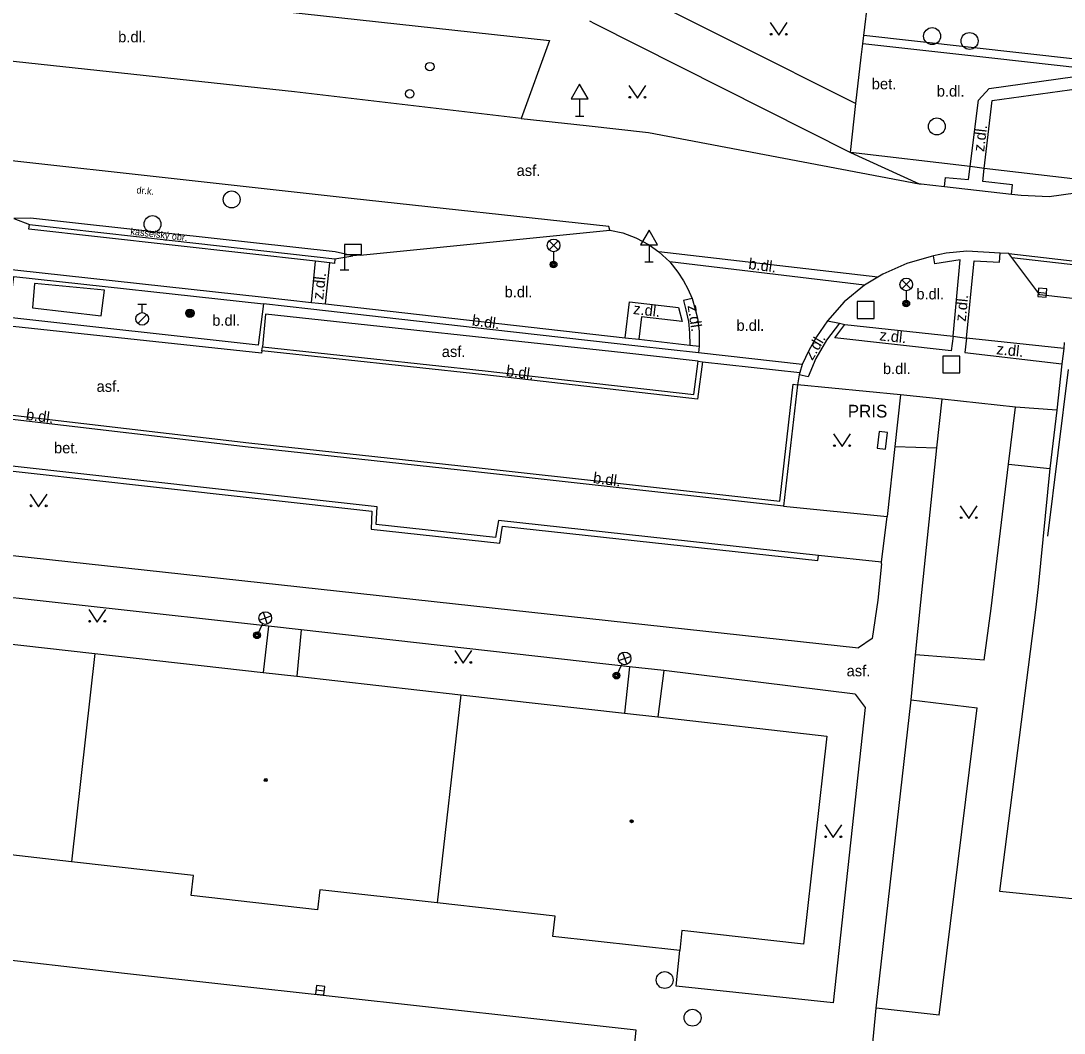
# Model space of a CAD drawing. Extents: x -595546 to -593986, y -1160845 to -1159202.
# Drawn here: x -594427.1 to -594365.3, y -1160057.6 to -1159997.7 of the extents above; entities that cross this region are included whole.
import ezdxf

# ---------------------------------------------------------------- set-up
doc = ezdxf.new("R2010")
doc.units = 0
for name, color, linetype in [('Level 24', 7, 'Continuous'), ('Level 25', 7, 'Continuous'), ('Level 26', 7, 'Continuous'), ('Level 27', 7, 'Continuous'), ('Level 28', 7, 'Continuous'), ('Level 33', 7, 'Continuous'), ('Level 34', 7, 'Continuous'), ('Level 36', 7, 'Continuous'), ('Level 39', 7, 'Continuous'), ('Specificka linie pasportu komunikaci', 7, 'Continuous'), ('TM - budovy zdene_ betonove - VP', 7, 'Continuous'), ('TM - chodniky - VP', 7, 'Continuous'), ('TM - komunikace - VP', 7, 'Continuous'), ('TM - popis objektu', 7, 'Continuous'), ('TM - popis povrchu', 7, 'Continuous'), ('TM - poznamka', 7, 'Continuous'), ('TM - rozhrani mezi zpev. plochami mezi sebou - VP', 7, 'Continuous'), ('TM - rozhrani ploch obecne - VP', 7, 'Continuous'), ('TM - zabradli - VP', 7, 'Continuous')]:
    doc.layers.add(name, color=color, linetype=linetype)

msp = doc.modelspace()

# ---------------------------------------------------------------- linework, layer by layer
at = {"layer": 'Level 24'}
msp.add_lwpolyline([(-594375.913, -1160023.017), (-594375.791, -1160022.024), (-594376.287, -1160021.963), (-594376.409, -1160022.956)], close=True, dxfattribs=at)
at = {"layer": 'Level 25'}
for radius in [0.25, 0.2, 0.15, 0.1, 0.05]:
    msp.add_circle((-594417.09, -1160014.97), radius, dxfattribs=at)
at = {"layer": 'Level 26'}
for points in [[(-594377.58, -1160015.28), (-594376.58, -1160015.28), (-594376.58, -1160014.28), (-594377.58, -1160014.28)], [(-594372.51, -1160018.5), (-594371.51, -1160018.5), (-594371.51, -1160017.5), (-594372.51, -1160017.5)]]:
    msp.add_lwpolyline(points, close=True, dxfattribs=at)
at = {"layer": 'Level 27'}
for p, q in [((-594366.869, -1160013.725), (-594366.371, -1160013.775)), ((-594409.628, -1160055.022), (-594409.132, -1160055.078))]:
    msp.add_line(p, q, dxfattribs=at)
for points in [[(-594366.894, -1160013.973), (-594366.397, -1160014.024), (-594366.346, -1160013.527), (-594366.843, -1160013.476)], [(-594409.656, -1160055.271), (-594409.159, -1160055.326), (-594409.104, -1160054.829), (-594409.601, -1160054.774)]]:
    msp.add_lwpolyline(points, close=True, dxfattribs=at)
for centre in [(-594373.15, -1159998.56), (-594370.93, -1159998.85), (-594372.87, -1160003.91), (-594414.62, -1160008.23), (-594419.31, -1160009.69), (-594388.98, -1160054.44), (-594387.33, -1160056.67)]:
    msp.add_circle(centre, 0.5, dxfattribs=at)
at = {"layer": 'Level 28'}
for p, q in [((-594420.17, -1160014.425), (-594419.67, -1160014.425)), ((-594419.92, -1160014.925), (-594419.92, -1160014.425)), ((-594420.178, -1160015.572), (-594419.648, -1160015.042))]:
    msp.add_line(p, q, dxfattribs=at)
for centre, radius in [((-594402.89, -1160000.37), 0.25), ((-594404.08, -1160001.98), 0.25), ((-594419.92, -1160015.3), 0.375)]:
    msp.add_circle(centre, radius, dxfattribs=at)
at = {"layer": 'Level 33'}
for p, q in [((-594395.825, -1160011.22), (-594395.295, -1160010.69)), ((-594395.825, -1160010.69), (-594395.295, -1160011.22)), ((-594395.56, -1160011.33), (-594395.56, -1160012.08)), ((-594374.945, -1160013.53), (-594374.415, -1160013)), ((-594374.945, -1160013), (-594374.415, -1160013.53)), ((-594374.68, -1160013.64), (-594374.68, -1160014.39)), ((-594412.759, -1160032.662), (-594412.51, -1160033.369)), ((-594412.988, -1160033.14), (-594412.281, -1160032.891)), ((-594412.796, -1160033.353), (-594413.12, -1160034.03)), ((-594391.479, -1160035.052), (-594391.23, -1160035.759)), ((-594391.516, -1160035.743), (-594391.84, -1160036.42)), ((-594391.708, -1160035.53), (-594391.001, -1160035.281))]:
    msp.add_line(p, q, dxfattribs=at)
for centre, radius in [((-594395.56, -1160010.955), 0.375), ((-594395.56, -1160012.08), 0.2), ((-594395.56, -1160012.08), 0.145), ((-594395.56, -1160012.08), 0.0876), ((-594374.68, -1160013.265), 0.375), ((-594374.68, -1160014.39), 0.2), ((-594374.68, -1160014.39), 0.145), ((-594374.68, -1160014.39), 0.0876), ((-594412.634, -1160033.015), 0.375), ((-594413.12, -1160034.03), 0.2), ((-594413.12, -1160034.03), 0.145), ((-594413.12, -1160034.03), 0.0876), ((-594391.354, -1160035.405), 0.375), ((-594391.84, -1160036.42), 0.2), ((-594391.84, -1160036.42), 0.145), ((-594391.84, -1160036.42), 0.0876)]:
    msp.add_circle(centre, radius, dxfattribs=at)
at = {"layer": 'Level 34'}
for p, q in [((-594394.02, -1160002.282), (-594394.02, -1160003.3)), ((-594394.27, -1160003.3), (-594393.77, -1160003.3)), ((-594389.91, -1160010.912), (-594389.91, -1160011.93)), ((-594407.94, -1160011.5), (-594407.94, -1160012.4)), ((-594390.16, -1160011.93), (-594389.66, -1160011.93)), ((-594408.19, -1160012.4), (-594407.69, -1160012.4))]:
    msp.add_line(p, q, dxfattribs=at)
for points in [[(-594394.52, -1160002.282), (-594393.52, -1160002.282), (-594394.02, -1160001.416)], [(-594390.41, -1160010.912), (-594389.41, -1160010.912), (-594389.91, -1160010.046)], [(-594407.94, -1160011.5), (-594406.94, -1160011.5), (-594406.94, -1160010.9), (-594407.94, -1160010.9)]]:
    msp.add_lwpolyline(points, close=True, dxfattribs=at)
at = {"layer": 'Level 36'}
for points in [[(-594382.73, -1159997.75), (-594382.23, -1159998.5), (-594381.73, -1159997.75)], [(-594391.1, -1160001.48), (-594390.6, -1160002.23), (-594390.1, -1160001.48)], [(-594378.98, -1160022.11), (-594378.48, -1160022.86), (-594377.98, -1160022.11)], [(-594426.55, -1160025.67), (-594426.05, -1160026.42), (-594425.55, -1160025.67)], [(-594371.48, -1160026.37), (-594370.98, -1160027.12), (-594370.48, -1160026.37)], [(-594423.08, -1160032.5), (-594422.58, -1160033.25), (-594422.08, -1160032.5)], [(-594401.41, -1160034.94), (-594400.91, -1160035.69), (-594400.41, -1160034.94)], [(-594379.5, -1160045.26), (-594379, -1160046.01), (-594378.5, -1160045.26)]]:
    msp.add_lwpolyline(points, dxfattribs=at)
for centre in [(-594382.68, -1159998.45), (-594381.781, -1159998.45), (-594391.05, -1160002.18), (-594390.151, -1160002.18), (-594378.93, -1160022.81), (-594378.031, -1160022.81), (-594426.5, -1160026.37), (-594425.601, -1160026.37), (-594371.43, -1160027.07), (-594370.531, -1160027.07), (-594423.03, -1160033.2), (-594422.131, -1160033.2), (-594401.36, -1160035.64), (-594400.461, -1160035.64), (-594379.45, -1160045.96), (-594378.551, -1160045.96)]:
    msp.add_circle(centre, 0.05, dxfattribs=at)
at = {"layer": 'Level 39'}
for centre, radius in [((-594412.6, -1160042.6), 0.09), ((-594412.6, -1160042.6), 0.0398), ((-594390.94, -1160045.04), 0.09), ((-594390.94, -1160045.04), 0.0398)]:
    msp.add_circle(centre, radius, dxfattribs=at)
at = {"layer": 'Specificka linie pasportu komunikaci'}
for points in [[(-594377.98, -1160005.45), (-594377.66, -1160002.55)], [(-594370.89, -1160006.29), (-594377.98, -1160005.45)], [(-594370.06, -1160006.39), (-594370.89, -1160006.29)], [(-594362.79, -1160007.25), (-594370.06, -1160006.39)], [(-594386.99, -1160017.81), (-594391.41, -1160017.32), (-594412.61, -1160015.02), (-594412.8, -1160016.95)], [(-594412.83, -1160017.2), (-594412.85, -1160017.34), (-594428.14, -1160015.7), (-594428.11, -1160015.44)], [(-594378.64, -1160015.56), (-594378.31, -1160015.64)], [(-594386.74, -1160017.84), (-594380.98, -1160018.48)], [(-594372.56, -1160020.06), (-594375.02, -1160019.8)], [(-594365.77, -1160020.7), (-594368.2, -1160020.53)], [(-594376.14, -1160029.71), (-594375.81, -1160027.01)], [(-594376.15, -1160029.81), (-594376.14, -1160029.71)], [(-594374.38, -1160037.86), (-594374.14, -1160035.19)], [(-594376.74, -1160058.98), (-594376.45, -1160056.11)]]:
    msp.add_lwpolyline(points, dxfattribs=at)
at = {"layer": 'TM - budovy zdene_ betonove - VP'}
for points in [[(-594432.72, -1160033.99), (-594422.72, -1160035.12)], [(-594422.72, -1160035.12), (-594424.1, -1160047.44)], [(-594422.72, -1160035.12), (-594412.75, -1160036.24)], [(-594412.75, -1160036.24), (-594410.76, -1160036.46)], [(-594410.76, -1160036.46), (-594401.06, -1160037.56)], [(-594401.06, -1160037.56), (-594402.45, -1160049.88)], [(-594401.06, -1160037.56), (-594391.37, -1160038.65)], [(-594391.37, -1160038.65), (-594389.38, -1160038.87)], [(-594389.38, -1160038.87), (-594379.38, -1160040)], [(-594379.38, -1160040), (-594380.77, -1160052.32)], [(-594424.1, -1160047.44), (-594431.3, -1160046.62)], [(-594416.89, -1160048.25), (-594424.1, -1160047.44)], [(-594417.02, -1160049.44), (-594416.89, -1160048.25)], [(-594409.4, -1160049.1), (-594409.53, -1160050.29)], [(-594402.45, -1160049.88), (-594409.4, -1160049.1)], [(-594409.53, -1160050.29), (-594417.02, -1160049.44)], [(-594395.46, -1160050.67), (-594402.45, -1160049.88)], [(-594395.6, -1160051.87), (-594395.46, -1160050.67)], [(-594387.96, -1160051.51), (-594388.09, -1160052.69)], [(-594380.77, -1160052.32), (-594387.96, -1160051.51)], [(-594388.09, -1160052.69), (-594395.6, -1160051.87)]]:
    msp.add_lwpolyline(points, dxfattribs=at)
at = {"layer": 'TM - chodniky - VP'}
for points in [[(-594392.3, -1159995.19), (-594377.66, -1160002.55)], [(-594377.19, -1159998.52), (-594376.94, -1159996.38)], [(-594393.44, -1159997.66), (-594393.14, -1159997.81)], [(-594393.14, -1159997.81), (-594377.98, -1160005.45)], [(-594377.25, -1159999.01), (-594377.19, -1159998.52)], [(-594377.34, -1159999.8), (-594377.25, -1159999.01)], [(-594377.66, -1160002.55), (-594377.34, -1159999.8)], [(-594377.98, -1160005.45), (-594373.91, -1160007.3)], [(-594365.34, -1160017.06), (-594365.46, -1160017.97)], [(-594365.32, -1160016.71), (-594365.34, -1160017.06)], [(-594365.46, -1160017.97), (-594365.77, -1160020.7)], [(-594375.02, -1160019.8), (-594381.12, -1160019.2)], [(-594375.02, -1160019.8), (-594375.36, -1160022.85)], [(-594372.86, -1160022.94), (-594372.56, -1160020.06)], [(-594368.2, -1160020.53), (-594372.56, -1160020.06)], [(-594368.62, -1160023.91), (-594368.2, -1160020.53)], [(-594365.77, -1160020.7), (-594366.17, -1160024.15)], [(-594406.01, -1160026.42), (-594437.39, -1160022.93)], [(-594375.36, -1160022.85), (-594375.81, -1160027.01)], [(-594373.81, -1160032.08), (-594372.86, -1160022.94)], [(-594369.65, -1160032.45), (-594368.62, -1160023.91)], [(-594366.17, -1160024.15), (-594366.86, -1160031.16)], [(-594406.06, -1160027.48), (-594406.01, -1160026.42)], [(-594381.94, -1160026.38), (-594375.81, -1160027.01)], [(-594399, -1160028.25), (-594406.06, -1160027.48)], [(-594398.83, -1160027.24), (-594399, -1160028.25)], [(-594379.87, -1160029.31), (-594398.83, -1160027.24)], [(-594432.3, -1160028.79), (-594377.51, -1160034.77)], [(-594376.14, -1160029.71), (-594379.87, -1160029.31)], [(-594376.15, -1160029.81), (-594376.36, -1160031.95)], [(-594412.44, -1160033.49), (-594432.39, -1160031.28)], [(-594366.86, -1160031.16), (-594367.03, -1160032.53)], [(-594376.36, -1160031.95), (-594376.7, -1160034.23)], [(-594374.14, -1160035.19), (-594373.81, -1160032.08)], [(-594370.06, -1160035.5), (-594369.65, -1160032.45)], [(-594367.03, -1160032.53), (-594369.15, -1160049.18)], [(-594412.44, -1160033.49), (-594412.75, -1160036.24)], [(-594410.5, -1160033.71), (-594410.76, -1160036.46)], [(-594391.06, -1160035.91), (-594410.5, -1160033.71)], [(-594376.7, -1160034.23), (-594377.51, -1160034.77)], [(-594370.06, -1160035.5), (-594374.14, -1160035.19)], [(-594391.06, -1160035.91), (-594391.37, -1160038.65)], [(-594389.04, -1160036.12), (-594389.38, -1160038.87)], [(-594377.71, -1160037.52), (-594389.04, -1160036.12)], [(-594377.71, -1160037.52), (-594377.11, -1160038.31)], [(-594376.45, -1160056.11), (-594374.38, -1160037.86)], [(-594374.38, -1160037.86), (-594370.47, -1160038.32)], [(-594377.11, -1160038.31), (-594379.01, -1160055.79)], [(-594372.72, -1160056.53), (-594370.47, -1160038.32)], [(-594369.15, -1160049.18), (-594347.8, -1160051.33)], [(-594420.97, -1160054.05), (-594447.69, -1160050.98)], [(-594388.31, -1160054.8), (-594388.09, -1160052.69)], [(-594390.67, -1160057.41), (-594420.97, -1160054.05)], [(-594379.01, -1160055.79), (-594388.31, -1160054.8)], [(-594372.72, -1160056.53), (-594376.45, -1160056.11)], [(-594392.71, -1160077.72), (-594390.67, -1160057.41)]]:
    msp.add_lwpolyline(points, dxfattribs=at)
at = {"layer": 'TM - komunikace - VP'}
for points in [[(-594454.02, -1159997.11), (-594452.43, -1159992.48), (-594425.01, -1159995.59), (-594410.44, -1159997.22), (-594395.81, -1159998.83), (-594397.47, -1160003.43)], [(-594397.47, -1160003.43), (-594393.63, -1160003.85), (-594389.94, -1160004.27), (-594373.91, -1160007.3)], [(-594373.91, -1160007.3), (-594373.79, -1160007.31)], [(-594373.79, -1160007.31), (-594372.41, -1160007.47)], [(-594368.44, -1160007.91), (-594367.88, -1160007.98), (-594366.21, -1160008.05), (-594364.66, -1160007.84), (-594363.57, -1160007.55), (-594362.79, -1160007.25)], [(-594372.41, -1160007.47), (-594368.44, -1160007.91)], [(-594426.53, -1160009.34), (-594427.52, -1160009.35)], [(-594418.17, -1160010.26), (-594426.53, -1160009.34)], [(-594408.5, -1160011.34), (-594418.17, -1160010.26)], [(-594407.01, -1160011.54), (-594392.22, -1160010.05)], [(-594392.22, -1160010.05), (-594391.45, -1160010.21), (-594390.68, -1160010.5), (-594389.91, -1160010.91), (-594389.32, -1160011.34)], [(-594407.45, -1160011.56), (-594408.5, -1160011.34)], [(-594407.01, -1160011.54), (-594407.45, -1160011.56)], [(-594389.32, -1160011.34), (-594388.68, -1160011.93)], [(-594373.07, -1160011.57), (-594374.65, -1160012.03), (-594376.06, -1160012.66)], [(-594369.12, -1160011.41), (-594371.09, -1160011.3), (-594372.32, -1160011.42), (-594373.07, -1160011.57)], [(-594368.6, -1160011.44), (-594369.12, -1160011.41)], [(-594368.43, -1160011.66), (-594368.6, -1160011.44)], [(-594353.97, -1160015.31), (-594366.76, -1160013.87), (-594368.43, -1160011.66)], [(-594388.68, -1160011.93), (-594388.2, -1160012.53), (-594387.87, -1160013.05), (-594387.61, -1160013.53), (-594387.36, -1160014.1)], [(-594412.73, -1160014.42), (-594413.06, -1160016.85), (-594427.81, -1160015.23), (-594427.52, -1160012.8)], [(-594376.37, -1160012.83), (-594377.15, -1160013.3)], [(-594376.06, -1160012.66), (-594376.37, -1160012.83)], [(-594377.15, -1160013.3), (-594378.35, -1160014.3)], [(-594387.36, -1160014.1), (-594387.17, -1160014.72), (-594387.03, -1160015.26), (-594386.94, -1160016.03), (-594386.93, -1160016.92)], [(-594386.97, -1160017.32), (-594390.57, -1160016.91), (-594399.33, -1160015.94), (-594409.94, -1160014.73), (-594412.73, -1160014.42)], [(-594378.35, -1160014.3), (-594379.34, -1160015.42)], [(-594379.34, -1160015.42), (-594380, -1160016.37), (-594380.45, -1160017.17), (-594380.84, -1160018.01)], [(-594386.93, -1160016.92), (-594386.97, -1160017.32)], [(-594381.94, -1160026.38), (-594400.36, -1160024.33), (-594413.64, -1160022.89), (-594428.12, -1160021.19), (-594445.17, -1160019.35), (-594462.09, -1160017.44)], [(-594380.98, -1160018.48), (-594381.02, -1160018.61)], [(-594380.84, -1160018.01), (-594380.98, -1160018.48)], [(-594381.02, -1160018.61), (-594381.12, -1160019.2)], [(-594381.12, -1160019.2), (-594381.94, -1160026.38)]]:
    msp.add_lwpolyline(points, dxfattribs=at)
at = {"layer": 'TM - rozhrani mezi zpev. plochami mezi sebou - VP'}
for points in [[(-594426.63, -1160010), (-594426.59, -1160009.72)], [(-594449.99, -1160009.87), (-594427.45, -1160012.4), (-594412.69, -1160014.02), (-594409.9, -1160014.33)], [(-594409.65, -1160011.89), (-594426.63, -1160010)], [(-594409.9, -1160014.33), (-594409.65, -1160011.89)], [(-594408.8, -1160011.99), (-594409.65, -1160011.89)], [(-594409.06, -1160014.42), (-594408.8, -1160011.99)], [(-594408.54, -1160012.02), (-594408.8, -1160011.99)], [(-594408.52, -1160011.74), (-594408.54, -1160012.02)], [(-594427.52, -1160012.8), (-594412.73, -1160014.42)], [(-594387.36, -1160014.1), (-594387.86, -1160014.22), (-594387.72, -1160014.76), (-594387.58, -1160015.46), (-594387.52, -1160016.12), (-594387.5, -1160016.86)], [(-594409.9, -1160014.33), (-594409.06, -1160014.42)], [(-594409.06, -1160014.42), (-594391.33, -1160016.42)], [(-594391.33, -1160016.42), (-594391.07, -1160014.3), (-594388.16, -1160014.63), (-594387.94, -1160015.45), (-594390.36, -1160015.19), (-594390.52, -1160016.51)], [(-594391.33, -1160016.42), (-594390.52, -1160016.51)], [(-594390.52, -1160016.51), (-594387.5, -1160016.86)], [(-594387.5, -1160016.86), (-594386.93, -1160016.92)]]:
    msp.add_lwpolyline(points, dxfattribs=at)
at = {"layer": 'TM - rozhrani ploch obecne - VP'}
for points in [[(-594397.47, -1160003.43), (-594410.9, -1160001.87), (-594427.37, -1160000.09), (-594454.02, -1159997.11)], [(-594361.47, -1160000.28), (-594377.19, -1159998.52)], [(-594362.59, -1160000.66), (-594369.43, -1159999.89), (-594377.25, -1159999.01)], [(-594370.89, -1160006.29), (-594370.4, -1160002.35), (-594369.77, -1160001.67), (-594362.59, -1160000.66)], [(-594370.06, -1160006.39), (-594369.6, -1160002.38), (-594361.58, -1160001.26)], [(-594418.02, -1160007.01), (-594428, -1160005.9), (-594435.28, -1160005.1), (-594446.92, -1160003.73)], [(-594372.41, -1160007.47), (-594372.36, -1160006.93), (-594370.99, -1160007.06), (-594370.89, -1160006.29)], [(-594368.44, -1160007.91), (-594368.38, -1160007.37), (-594370.15, -1160007.16), (-594370.06, -1160006.39)], [(-594392.22, -1160010.05), (-594392.29, -1160009.84), (-594407.55, -1160008.17), (-594418.02, -1160007.01)], [(-594427.52, -1160009.35), (-594426.59, -1160009.72)], [(-594426.59, -1160009.72), (-594418.15, -1160010.66), (-594408.52, -1160011.74)], [(-594408.52, -1160011.74), (-594407.45, -1160011.56)], [(-594376.37, -1160012.83), (-594389.32, -1160011.34)], [(-594371.91, -1160016.32), (-594371.48, -1160011.81), (-594372.99, -1160012.05), (-594373.07, -1160011.57)], [(-594371.12, -1160016.44), (-594370.66, -1160011.86), (-594369.15, -1160011.95), (-594369.12, -1160011.41)], [(-594368.6, -1160011.44), (-594353.74, -1160013.15), (-594334.41, -1160015.32), (-594315.14, -1160017.48), (-594302.1, -1160018.96), (-594281.08, -1160021.28)], [(-594368.43, -1160011.66), (-594353.77, -1160013.35), (-594334.44, -1160015.52), (-594321.51, -1160016.9), (-594308.63, -1160018.41), (-594295.66, -1160019.86), (-594281.26, -1160021.46)], [(-594461.53, -1160012.27), (-594461.28, -1160012.29), (-594461.81, -1160017.22), (-594445.14, -1160019.1), (-594428.1, -1160020.94), (-594413.61, -1160022.64), (-594400.33, -1160024.08), (-594382.16, -1160026.1), (-594381.37, -1160019.17), (-594381.12, -1160019.2)], [(-594377.15, -1160013.3), (-594388.68, -1160011.93)], [(-594426.3, -1160013.21), (-594426.42, -1160014.64), (-594422.35, -1160015.13), (-594422.16, -1160013.61), (-594426.3, -1160013.21)], [(-594378.64, -1160015.56), (-594379.41, -1160016.56), (-594380.04, -1160017.65), (-594380.48, -1160018.74), (-594381.02, -1160018.61)], [(-594379.34, -1160015.42), (-594378.64, -1160015.56)], [(-594371.91, -1160016.32), (-594372.02, -1160017.2), (-594378.9, -1160016.43), (-594378.31, -1160015.64)], [(-594378.31, -1160015.64), (-594371.91, -1160016.32)], [(-594371.91, -1160016.32), (-594371.12, -1160016.44)], [(-594371.12, -1160016.44), (-594371.21, -1160017.29), (-594365.46, -1160017.97)], [(-594365.34, -1160017.06), (-594371.12, -1160016.44)], [(-594412.83, -1160017.2), (-594412.8, -1160016.95)], [(-594386.74, -1160017.84), (-594387.03, -1160020.06), (-594399.64, -1160018.62), (-594412.83, -1160017.2)], [(-594412.8, -1160016.95), (-594399.61, -1160018.37), (-594387.25, -1160019.78), (-594386.99, -1160017.81)], [(-594386.99, -1160017.81), (-594386.74, -1160017.84)], [(-594380.84, -1160018.01), (-594386.97, -1160017.32)], [(-594463.85, -1160020.08), (-594463.88, -1160020.38), (-594444.9, -1160022.4), (-594444.94, -1160023.47), (-594437.22, -1160024.28), (-594437.12, -1160023.26), (-594419.42, -1160025.22), (-594406.32, -1160026.69), (-594406.37, -1160027.75)], [(-594375.36, -1160022.85), (-594372.86, -1160022.94)], [(-594368.62, -1160023.91), (-594366.17, -1160024.15)], [(-594406.37, -1160027.75), (-594398.75, -1160028.58), (-594398.58, -1160027.57)], [(-594398.58, -1160027.57), (-594379.91, -1160029.6), (-594379.87, -1160029.31)], [(-594410.5, -1160033.71), (-594412.44, -1160033.49)], [(-594389.04, -1160036.12), (-594391.06, -1160035.91)]]:
    msp.add_lwpolyline(points, dxfattribs=at)
at = {"layer": 'TM - zabradli - VP'}
msp.add_lwpolyline([(-594365.1, -1160018.3), (-594366.31, -1160028.16)], dxfattribs=at)

# ---------------------------------------------------------------- texts
at = {"layer": 'TM - popis objektu'}
msp.add_text('PRIS', height=0.75, dxfattribs=at).set_placement((-594378.14, -1160021.14))
at = {"layer": 'TM - popis povrchu'}
for s, p in [('b.dl.', (-594421.34, -1159998.93)), ('bet.', (-594376.72, -1160001.71)), ('b.dl.', (-594372.87, -1160002.14)), ('asf.', (-594397.75, -1160006.84)), ('b.dl.', (-594398.46, -1160014.03)), ('b.dl.', (-594374.08, -1160014.15)), ('b.dl.', (-594415.77, -1160015.71)), ('b.dl.', (-594384.73, -1160016.01)), ('asf.', (-594402.18, -1160017.56)), ('b.dl.', (-594376.06, -1160018.57)), ('asf.', (-594422.62, -1160019.62)), ('bet.', (-594425.14, -1160023.26)), ('asf.', (-594378.21, -1160036.46))]:
    msp.add_text(s, height=0.65, dxfattribs=at).set_placement(p)
for s, height, rotation, p in [('z.dl.', 0.65, 83.36, (-594370.07, -1160005.43)), ('dr.k.', 0.4, 355.05509, (-594420.27, -1160007.87)), ('b.dl.', 0.65, 352.27, (-594384.05, -1160012.34)), ('z.dl.', 0.65, 83.88, (-594409.2, -1160014.18)), ('z.dl.', 0.65, 84.33, (-594371.16, -1160015.48)), ('z.dl.', 0.65, 353.36, (-594390.87, -1160015.01)), ('z.dl.', 0.65, 278.53, (-594387.63, -1160014.52)), ('b.dl.', 0.65, 352.27, (-594400.42, -1160015.69)), ('z.dl.', 0.65, 353.84, (-594376.29, -1160016.57)), ('z.dl.', 0.65, 59.19, (-594380.24, -1160017.8)), ('z.dl.', 0.65, 353.84, (-594369.36, -1160017.39)), ('b.dl.', 0.65, 352.27, (-594398.4, -1160018.68)), ('b.dl.', 0.65, 352.27, (-594426.83, -1160021.27)), ('b.dl.', 0.65, 352.27, (-594393.25, -1160025.01))]:
    msp.add_text(s, height=height, rotation=rotation, dxfattribs=at).set_placement(p)
at = {"layer": 'TM - poznamka'}
msp.add_text('kasselský obr.', height=0.4, rotation=353.33359, dxfattribs=at).set_placement((-594420.63, -1160010.31))

doc.saveas('drawing.dxf')
